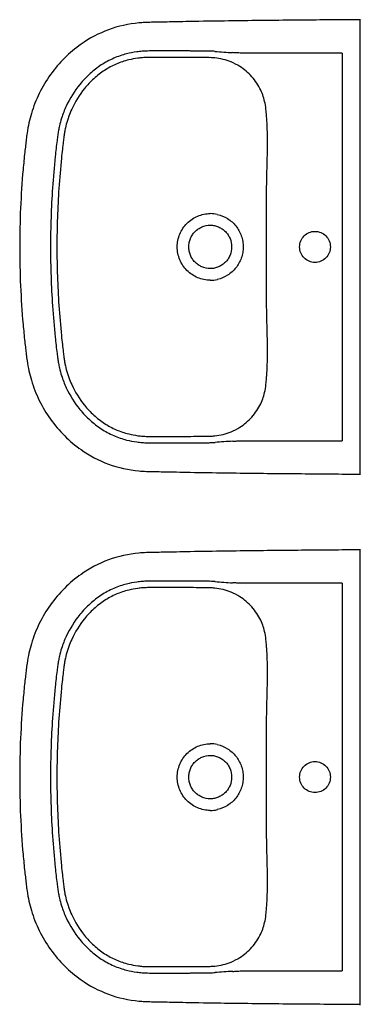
# Model space of a CAD drawing. Header units: millimetres. Extents: x 2886542 to 7567581, y -792623 to 134766.
# Tile 258 of 320: x 4931288 to 4931738, y -399022 to -397722. Entities that reach past the tile are written whole.
import ezdxf

# ---------------------------------------------------------------- set-up
doc = ezdxf.new("R2010")
doc.units = ezdxf.units.MM

msp = doc.modelspace()

# ---------------------------------------------------------------- linework, layer by layer
at = {"color": 0}
for p, q in [((4931738.4, -398309.6), (4931738.4, -397735.1)), ((4931714.6, -397766.4), (4931583.7, -397766.4)), ((4931714.6, -397766.4), (4931714.6, -398278.3)), ((4931583.7, -397777.2), (4931583.7, -397777.2)), ((4931615.2, -397858.6), (4931615.2, -397858.6)), ((4931615.2, -398186.1), (4931615.2, -398186.1)), ((4931583.7, -398278.3), (4931714.6, -398278.3)), ((4931738.4, -399009.6), (4931738.4, -398435.1)), ((4931714.6, -398466.4), (4931583.7, -398466.4)), ((4931714.6, -398466.4), (4931714.6, -398978.3)), ((4931583.7, -398477.2), (4931583.7, -398477.2)), ((4931615.2, -398558.6), (4931615.2, -398558.6)), ((4931615.2, -398886.1), (4931615.2, -398886.1)), ((4931583.7, -398978.3), (4931714.6, -398978.3))]:
    msp.add_line(p, q, dxfattribs=at)
for centre, radius, start, end in [((4931531.6, -397977.3), 213.6, 86.0078, 87.7144), ((4931536, -397873.1), 100.7, 84.2213, 87.654), ((4931538.1, -397851.8), 79.3, 68.2149, 84.2213), ((4931749.8, -394850.1), 2921.3, 266.0078, 266.4663), ((4931543, -397839.6), 66.2, 56.7828, 68.2149), ((4931540.1, -398021.6), 43.2, 77.4337, 89.9662), ((4940193.3, -398001.6), 8579.1, 179.87635, 180.1385), ((4923908.1, -398041), 7706.2, 359.84666, 0.1385), ((4931540.1, -398023.2), 43.2, 270.0218, 282.5783), ((4931539.2, -398197.1), 75, 275.3151, 292.2487), ((4931540.3, -398199.9), 72, 292.2487, 302.7535), ((4931533.3, -398134.5), 137.9, 272.8096, 275.3151), ((4931532.6, -398085), 195.9, 272.2085, 274.0693), ((4931701.6, -400461.4), 2186.5, 93.4566, 94.0693), ((4931531.6, -398677.3), 213.6, 86.0078, 87.7144), ((4931536, -398573.1), 100.7, 84.2213, 87.654), ((4931538.1, -398551.8), 79.3, 68.2149, 84.2213), ((4931749.8, -395550.1), 2921.3, 266.0078, 266.4663), ((4931543, -398539.6), 66.2, 56.7828, 68.2149), ((4931540.1, -398721.6), 43.2, 77.4337, 89.9662), ((4940193.3, -398701.6), 8579.1, 179.87635, 180.1385), ((4923908.1, -398741), 7706.2, 359.84666, 0.1385), ((4931540.1, -398723.2), 43.2, 270.0218, 282.5783), ((4931539.2, -398897.1), 75, 275.3151, 292.2487), ((4931540.3, -398899.9), 72, 292.2487, 302.7535), ((4931533.3, -398834.5), 137.9, 272.8096, 275.3151), ((4931532.6, -398785), 195.9, 272.2085, 274.0693), ((4931701.6, -401161.4), 2186.5, 93.4566, 94.0693)]:
    msp.add_arc(centre, radius, start, end, dxfattribs=at)
for points, degree, knots in [([(4931714.6, -397722.5), (4931688.4, -397722.7), (4931634.9, -397723.1), (4931566, -397724), (4931517.9, -397724.7), (4931489.8, -397725.3), (4931474.7, -397725.6), (4931462, -397725.8), (4931455.3, -397726), (4931449.7, -397726.3), (4931433.5, -397727.6), (4931405.2, -397733.9), (4931372.3, -397751.2), (4931347.1, -397772.5), (4931328.5, -397794.4), (4931313.7, -397819.2), (4931305, -397841.1), (4931300.4, -397858.9), (4931298.3, -397870.3), (4931297, -397880.2), (4931296.1, -397888.6), (4931294.6, -397901.8), (4931290.2, -397946.4), (4931288.4, -397988.2), (4931288.4, -398022.4)], 3, [624.329372, 624.329372, 624.329372, 624.329372, 702.954481, 784.872453, 830.951627, 847.339519, 869.099473, 876.286618, 885.594721, 889.203185, 893.06913, 934.29152, 975.506743, 1003.663293, 1032.591568, 1061.523462, 1090.200355, 1103.007356, 1116.545068, 1124.93032, 1133.080278, 1141.824147, 1164.862029, 1267.315864, 1267.315864, 1267.315864, 1267.315864]), ([(4931738.4, -397722.5), (4931738.4, -397722.4), (4931723, -397722.4), (4931714.6, -397722.5)], 1, [600.373143, 600.373143, 600.51024, 615.933195, 624.329372, 624.329372]), ([(4931540.1, -397763.9), (4931538.2, -397763.8), (4931534, -397763.8), (4931528.9, -397763.8), (4931522.2, -397763.8), (4931515.8, -397763.7), (4931503.5, -397763.6), (4931492.9, -397763.5), (4931482.7, -397763.5), (4931476.4, -397763.5), (4931469.6, -397763.5), (4931462.9, -397763.6), (4931456.5, -397763.7), (4931450.2, -397764), (4931440.9, -397765), (4931428.1, -397767.5), (4931412.2, -397772.9), (4931395.9, -397781.7), (4931380.9, -397793.4), (4931364.2, -397810.9), (4931351.6, -397831.1), (4931344.2, -397850.3), (4931341.1, -397861.2), (4931339.6, -397868.7), (4931338.6, -397875.1), (4931337.1, -397886.5), (4931334.5, -397909.7), (4931330.5, -397956.6), (4931329.1, -397996.4), (4931329.1, -398022.4)], 3, [175.048841, 175.048841, 175.048841, 175.048841, 180.891155, 187.66553, 190.097243, 200.971297, 207.107662, 226.924402, 232.691241, 237.690518, 245.872119, 253.117634, 257.691167, 265.085682, 272.24233, 285.758915, 303.884333, 322.571574, 341.132044, 360.794246, 394.866598, 411.87741, 422.527365, 428.832371, 434.893076, 441.844009, 463.483086, 504.881463, 582.882709, 582.882709, 582.882709, 582.882709]), ([(4931540.1, -397772.5), (4931538.3, -397772.4), (4931535.1, -397772.3), (4931530.1, -397772.3), (4931522.1, -397772.3), (4931513.7, -397772.2), (4931503.3, -397772.2), (4931494.3, -397772.1), (4931481.5, -397772.1), (4931469.2, -397772.1), (4931458.2, -397772.1), (4931450.8, -397772.5), (4931442.5, -397773.3), (4931430.7, -397775.5), (4931415.8, -397780.5), (4931400.1, -397789), (4931386, -397799.9), (4931370.4, -397816.5), (4931359.8, -397833.7), (4931353.7, -397848.5), (4931350.9, -397856.8), (4931349, -397863.8), (4931347.6, -397870.8), (4931346.7, -397876.9), (4931345.8, -397884.5), (4931344.7, -397894), (4931342.5, -397914.5), (4931338.9, -397957.4), (4931337.6, -397996.6), (4931337.6, -398022.4)], 3, [979.515725, 979.515725, 979.515725, 979.515725, 984.998793, 989.193783, 994.506217, 1008.836262, 1014.564091, 1025.67181, 1035.775102, 1052.873813, 1062.576161, 1068.957794, 1075.078432, 1087.407323, 1104.896786, 1122.232394, 1140.496235, 1158.413781, 1190.38659, 1200.50569, 1206.374096, 1216.605643, 1222.213255, 1228.037047, 1234.961214, 1245.092548, 1256.793198, 1296.845648, 1374.248337, 1374.248337, 1374.248337, 1374.248337]), ([(4931615.2, -397858.6), (4931615, -397855.9), (4931614.7, -397850.8), (4931614, -397842.1), (4931612.8, -397833.1), (4931610.4, -397823.7), (4931606.7, -397814.8), (4931601.7, -397806), (4931595.2, -397797.6), (4931587.7, -397790.2), (4931582.1, -397786.1), (4931579.3, -397784.2)], 3, [850.913163, 850.913163, 850.913163, 850.913163, 858.963388, 866.231581, 877.085686, 886.260054, 895.260314, 905.875022, 916.564351, 927.072225, 937.310546, 937.310546, 937.310546, 937.310546]), ([(4931614.3, -397983.1), (4931614.3, -397970.7), (4931614.4, -397954), (4931614.9, -397927.9), (4931615.5, -397909.4), (4931615.8, -397889.8), (4931615.8, -397876.7), (4931615.5, -397866.1), (4931615.3, -397861), (4931615.2, -397858.6)], 3, [726.376125, 726.376125, 726.376125, 726.376125, 763.622224, 776.430836, 804.676477, 819.055623, 835.490807, 843.719456, 850.904433, 850.904433, 850.904433, 850.904433]), ([(4931496.6, -398022.4), (4931496.6, -398016.6), (4931498.4, -398007.9), (4931503.8, -397997.7), (4931511.1, -397988.7), (4931520.7, -397982.3), (4931531.7, -397979), (4931537.3, -397978.4), (4931540.1, -397978.4)], 3, [-68.665418, -68.665418, -68.665418, -68.665418, -51.296816, -42.590342, -34.181869, -16.861064, -8.510528, 0, 0, 0, 0]), ([(4931549.5, -397979.4), (4931554.3, -397980.5), (4931563.5, -397984.3), (4931574.6, -397994.2), (4931580.7, -398005.2), (4931583.2, -398014.9), (4931583.6, -398019.9), (4931583.6, -398022.4)], 3, [9.459226, 9.459226, 9.459226, 9.459226, 24.117237, 38.862114, 53.669389, 61.303478, 68.668558, 68.668558, 68.668558, 68.668558]), ([(4931511.8, -398022.4), (4931511.8, -398020.4), (4931512.2, -398016.6), (4931513.8, -398011.3), (4931516.4, -398006.3), (4931519.9, -398002.1), (4931524.2, -397998.5), (4931530.8, -397994.9), (4931536.4, -397993.7), (4931540.1, -397993.7)], 3, [0, 0, 0, 0, 5.771404, 11.358994, 16.760694, 22.424371, 27.849839, 33.48032, 44.736035, 44.736035, 44.736035, 44.736035]), ([(4931540.1, -397993.7), (4931542, -397993.7), (4931545.8, -397994.1), (4931551.1, -397995.8), (4931556, -397998.5), (4931560.3, -398002), (4931563.8, -398006.3), (4931567.3, -398012.9), (4931568.4, -398018.6), (4931568.4, -398022.4)], 3, [44.736035, 44.736035, 44.736035, 44.736035, 50.403646, 55.91951, 61.571197, 67.020032, 72.442686, 78.078755, 89.405769, 89.405769, 89.405769, 89.405769]), ([(4931658.2, -398022.4), (4931658.2, -398019.7), (4931659.2, -398014.3), (4931663.7, -398007.5), (4931670.5, -398002.9), (4931678.5, -398001.3), (4931686.5, -398002.9), (4931693.2, -398007.4), (4931697.8, -398014.3), (4931698.8, -398019.6), (4931698.8, -398022.4)], 3, [0, 0, 0, 0, 8.041153, 16.003729, 24.145465, 32.059, 40.064065, 48.100306, 56.065262, 64.20975, 64.20975, 64.20975, 64.20975]), ([(4931288.4, -398022.4), (4931288.4, -398056.5), (4931290.2, -398098.3), (4931294.6, -398142.9), (4931296.1, -398156.1), (4931297, -398164.5), (4931298.3, -398174.4), (4931300.4, -398185.8), (4931305, -398203.6), (4931313.7, -398225.5), (4931328.5, -398250.3), (4931347.1, -398272.3), (4931372.3, -398293.5), (4931405.2, -398310.8), (4931433.5, -398317.1), (4931449.7, -398318.4), (4931455.3, -398318.7), (4931462, -398318.9), (4931474.7, -398319.1), (4931489.8, -398319.4), (4931517.9, -398320), (4931566, -398320.8), (4931634.9, -398321.6), (4931688.4, -398321.9), (4931714.6, -398322.2)], 3, [-642.986491, -642.986491, -642.986491, -642.986491, -540.532657, -517.494775, -508.750906, -500.600948, -492.215696, -478.677984, -465.870983, -437.194089, -408.262196, -379.333921, -351.177371, -309.962147, -268.739757, -264.873812, -261.265349, -251.957246, -244.770101, -223.010147, -206.622255, -160.54308, -78.625109, 0, 0, 0, 0]), ([(4931329.1, -398022.4), (4931329.1, -398048.4), (4931330.5, -398088.2), (4931334.5, -398135), (4931337.1, -398158.2), (4931338.6, -398169.6), (4931339.6, -398176), (4931341.1, -398183.5), (4931344.2, -398194.4), (4931351.6, -398213.7), (4931364.2, -398233.8), (4931380.9, -398251.3), (4931395.9, -398263), (4931412.2, -398271.8), (4931428.1, -398277.3), (4931440.9, -398279.7), (4931450.2, -398280.7), (4931456.5, -398281), (4931462.9, -398281.1), (4931469.6, -398281.2), (4931476.4, -398281.2), (4931482.7, -398281.2), (4931492.9, -398281.2), (4931503.5, -398281.1), (4931515.8, -398281), (4931522.2, -398281), (4931528.9, -398280.9), (4931534, -398280.9), (4931538.2, -398280.9), (4931540.1, -398280.8)], 3, [582.882709, 582.882709, 582.882709, 582.882709, 660.883955, 702.282331, 723.921408, 730.872341, 736.933047, 743.238052, 753.888008, 770.898819, 804.971172, 824.633373, 843.193843, 861.881084, 880.006503, 893.523087, 900.679736, 908.07425, 912.647783, 919.893298, 928.074899, 933.074176, 938.841015, 958.657755, 964.79412, 975.668174, 978.099887, 984.874262, 990.716576, 990.716576, 990.716576, 990.716576]), ([(4931337.6, -398022.4), (4931337.6, -398048.2), (4931338.9, -398087.3), (4931342.5, -398130.2), (4931344.7, -398150.7), (4931345.8, -398160.2), (4931346.7, -398167.8), (4931347.6, -398173.9), (4931349, -398181), (4931350.9, -398187.9), (4931353.7, -398196.2), (4931359.8, -398211), (4931370.4, -398228.2), (4931386, -398244.8), (4931400.1, -398255.8), (4931415.8, -398264.2), (4931430.7, -398269.2), (4931442.5, -398271.4), (4931450.8, -398272.3), (4931458.2, -398272.6), (4931469.2, -398272.6), (4931481.5, -398272.6), (4931494.3, -398272.6), (4931503.3, -398272.5), (4931513.7, -398272.5), (4931522.1, -398272.4), (4931530.1, -398272.4), (4931535.1, -398272.4), (4931538.3, -398272.3), (4931540.1, -398272.3)], 3, [0, 0, 0, 0, 77.402688, 117.455139, 129.155789, 139.287123, 146.21129, 152.035082, 157.642694, 167.874241, 173.742647, 183.861746, 215.834556, 233.752102, 252.015943, 269.351551, 286.841014, 299.169905, 305.290543, 311.672176, 321.374524, 338.473235, 348.576526, 359.684246, 365.412075, 379.74212, 385.054554, 389.249544, 394.732611, 394.732611, 394.732611, 394.732611]), ([(4931540.1, -398066.3), (4931537.3, -398066.3), (4931531.7, -398065.8), (4931520.7, -398062.4), (4931511.1, -398056), (4931503.8, -398047), (4931498.4, -398036.8), (4931496.6, -398028.1), (4931496.6, -398022.4)], 3, [137.337116, 137.337116, 137.337116, 137.337116, 145.847644, 154.19818, 171.518985, 179.927458, 188.633932, 206.002534, 206.002534, 206.002534, 206.002534]), ([(4931540.1, -398051), (4931536.4, -398051), (4931530.8, -398049.8), (4931524.2, -398046.2), (4931519.9, -398042.7), (4931516.4, -398038.4), (4931513.8, -398033.4), (4931512.2, -398028.1), (4931511.8, -398024.3), (4931511.8, -398022.4)], 3, [134.075503, 134.075503, 134.075503, 134.075503, 145.331218, 150.961699, 156.387167, 162.050844, 167.452544, 173.040134, 178.811538, 178.811538, 178.811538, 178.811538]), ([(4931568.4, -398022.4), (4931568.4, -398026.1), (4931567.3, -398031.8), (4931563.8, -398038.4), (4931560.3, -398042.7), (4931556, -398046.2), (4931551.1, -398048.9), (4931545.8, -398050.6), (4931542, -398051), (4931540.1, -398051)], 3, [89.405769, 89.405769, 89.405769, 89.405769, 100.732783, 106.368852, 111.791506, 117.240341, 122.892028, 128.407892, 134.075503, 134.075503, 134.075503, 134.075503]), ([(4931583.6, -398022.4), (4931583.6, -398024.8), (4931583.2, -398029.8), (4931580.7, -398039.5), (4931574.6, -398050.5), (4931563.5, -398060.4), (4931554.3, -398064.2), (4931549.5, -398065.3)], 3, [68.668558, 68.668558, 68.668558, 68.668558, 76.033638, 83.667727, 98.475003, 113.219879, 127.877891, 127.877891, 127.877891, 127.877891]), ([(4931698.8, -398022.4), (4931698.8, -398025.1), (4931697.8, -398030.4), (4931693.2, -398037.3), (4931686.5, -398041.8), (4931678.5, -398043.4), (4931670.5, -398041.8), (4931663.7, -398037.2), (4931659.2, -398030.4), (4931658.2, -398025), (4931658.2, -398022.4)], 3, [64.20975, 64.20975, 64.20975, 64.20975, 72.354238, 80.319194, 88.355435, 96.3605, 104.274035, 112.415771, 120.378347, 128.4195, 128.4195, 128.4195, 128.4195]), ([(4931615.2, -398186.1), (4931615.3, -398183.7), (4931615.5, -398178.6), (4931615.8, -398168), (4931615.8, -398155), (4931615.5, -398135.3), (4931614.9, -398116.8), (4931614.4, -398090.7), (4931614.3, -398074), (4931614.3, -398061.6)], 3, [523.343903, 523.343903, 523.343903, 523.343903, 530.528881, 538.757529, 555.192714, 569.57186, 597.8175, 610.626113, 647.872212, 647.872212, 647.872212, 647.872212]), ([(4931579.3, -398260.5), (4931582.1, -398258.6), (4931587.7, -398254.5), (4931595.2, -398247.1), (4931601.7, -398238.7), (4931606.7, -398229.9), (4931610.4, -398221), (4931612.8, -398211.6), (4931614, -398202.6), (4931614.7, -398193.9), (4931615, -398188.8), (4931615.2, -398186.1)], 3, [436.937791, 436.937791, 436.937791, 436.937791, 447.176112, 457.683986, 468.373315, 478.988023, 487.988283, 497.162651, 508.016755, 515.284948, 523.335174, 523.335174, 523.335174, 523.335174]), ([(4931714.6, -398322.2), (4931723, -398322.3), (4931738.4, -398322.4), (4931738.4, -398322.2)], 1, [0, 0, 8.396177, 23.819133, 23.95623, 23.95623]), ([(4931714.6, -398422.5), (4931688.4, -398422.7), (4931634.9, -398423.1), (4931566, -398424), (4931517.9, -398424.7), (4931489.8, -398425.3), (4931474.7, -398425.6), (4931462, -398425.8), (4931455.3, -398426), (4931449.7, -398426.3), (4931433.5, -398427.6), (4931405.2, -398433.9), (4931372.3, -398451.2), (4931347.1, -398472.5), (4931328.5, -398494.4), (4931313.7, -398519.2), (4931305, -398541.1), (4931300.4, -398558.9), (4931298.3, -398570.3), (4931297, -398580.2), (4931296.1, -398588.6), (4931294.6, -398601.8), (4931290.2, -398646.4), (4931288.4, -398688.2), (4931288.4, -398722.4)], 3, [624.329372, 624.329372, 624.329372, 624.329372, 702.954481, 784.872453, 830.951627, 847.339519, 869.099473, 876.286618, 885.594721, 889.203185, 893.06913, 934.29152, 975.506743, 1003.663293, 1032.591568, 1061.523462, 1090.200355, 1103.007356, 1116.545068, 1124.93032, 1133.080278, 1141.824147, 1164.862029, 1267.315864, 1267.315864, 1267.315864, 1267.315864]), ([(4931738.4, -398422.5), (4931738.4, -398422.4), (4931723, -398422.4), (4931714.6, -398422.5)], 1, [600.373143, 600.373143, 600.51024, 615.933195, 624.329372, 624.329372]), ([(4931540.1, -398463.9), (4931538.2, -398463.8), (4931534, -398463.8), (4931528.9, -398463.8), (4931522.2, -398463.8), (4931515.8, -398463.7), (4931503.5, -398463.6), (4931492.9, -398463.5), (4931482.7, -398463.5), (4931476.4, -398463.5), (4931469.6, -398463.5), (4931462.9, -398463.6), (4931456.5, -398463.7), (4931450.2, -398464), (4931440.9, -398465), (4931428.1, -398467.5), (4931412.2, -398472.9), (4931395.9, -398481.7), (4931380.9, -398493.4), (4931364.2, -398510.9), (4931351.6, -398531.1), (4931344.2, -398550.3), (4931341.1, -398561.2), (4931339.6, -398568.7), (4931338.6, -398575.1), (4931337.1, -398586.5), (4931334.5, -398609.7), (4931330.5, -398656.6), (4931329.1, -398696.4), (4931329.1, -398722.4)], 3, [175.048841, 175.048841, 175.048841, 175.048841, 180.891155, 187.66553, 190.097243, 200.971297, 207.107662, 226.924402, 232.691241, 237.690518, 245.872119, 253.117634, 257.691167, 265.085682, 272.24233, 285.758915, 303.884333, 322.571574, 341.132044, 360.794246, 394.866598, 411.87741, 422.527365, 428.832371, 434.893076, 441.844009, 463.483086, 504.881463, 582.882709, 582.882709, 582.882709, 582.882709]), ([(4931540.1, -398472.5), (4931538.3, -398472.4), (4931535.1, -398472.3), (4931530.1, -398472.3), (4931522.1, -398472.3), (4931513.7, -398472.2), (4931503.3, -398472.2), (4931494.3, -398472.1), (4931481.5, -398472.1), (4931469.2, -398472.1), (4931458.2, -398472.1), (4931450.8, -398472.5), (4931442.5, -398473.3), (4931430.7, -398475.5), (4931415.8, -398480.5), (4931400.1, -398489), (4931386, -398499.9), (4931370.4, -398516.5), (4931359.8, -398533.7), (4931353.7, -398548.5), (4931350.9, -398556.8), (4931349, -398563.8), (4931347.6, -398570.8), (4931346.7, -398576.9), (4931345.8, -398584.5), (4931344.7, -398594), (4931342.5, -398614.5), (4931338.9, -398657.4), (4931337.6, -398696.6), (4931337.6, -398722.4)], 3, [979.515725, 979.515725, 979.515725, 979.515725, 984.998793, 989.193783, 994.506217, 1008.836262, 1014.564091, 1025.67181, 1035.775102, 1052.873813, 1062.576161, 1068.957794, 1075.078432, 1087.407323, 1104.896786, 1122.232394, 1140.496235, 1158.413781, 1190.38659, 1200.50569, 1206.374096, 1216.605643, 1222.213255, 1228.037047, 1234.961214, 1245.092548, 1256.793198, 1296.845648, 1374.248337, 1374.248337, 1374.248337, 1374.248337]), ([(4931615.2, -398558.6), (4931615, -398555.9), (4931614.7, -398550.8), (4931614, -398542.1), (4931612.8, -398533.1), (4931610.4, -398523.7), (4931606.7, -398514.8), (4931601.7, -398506), (4931595.2, -398497.6), (4931587.7, -398490.2), (4931582.1, -398486.1), (4931579.3, -398484.2)], 3, [850.913163, 850.913163, 850.913163, 850.913163, 858.963388, 866.231581, 877.085686, 886.260054, 895.260314, 905.875022, 916.564351, 927.072225, 937.310546, 937.310546, 937.310546, 937.310546]), ([(4931614.3, -398683.1), (4931614.3, -398670.7), (4931614.4, -398654), (4931614.9, -398627.9), (4931615.5, -398609.4), (4931615.8, -398589.8), (4931615.8, -398576.7), (4931615.5, -398566.1), (4931615.3, -398561), (4931615.2, -398558.6)], 3, [726.376125, 726.376125, 726.376125, 726.376125, 763.622224, 776.430836, 804.676477, 819.055623, 835.490807, 843.719456, 850.904433, 850.904433, 850.904433, 850.904433]), ([(4931496.6, -398722.4), (4931496.6, -398716.6), (4931498.4, -398707.9), (4931503.8, -398697.7), (4931511.1, -398688.7), (4931520.7, -398682.3), (4931531.7, -398679), (4931537.3, -398678.4), (4931540.1, -398678.4)], 3, [-68.665418, -68.665418, -68.665418, -68.665418, -51.296816, -42.590342, -34.181869, -16.861064, -8.510528, 0, 0, 0, 0]), ([(4931549.5, -398679.4), (4931554.3, -398680.5), (4931563.5, -398684.3), (4931574.6, -398694.2), (4931580.7, -398705.2), (4931583.2, -398714.9), (4931583.6, -398719.9), (4931583.6, -398722.4)], 3, [9.459226, 9.459226, 9.459226, 9.459226, 24.117237, 38.862114, 53.669389, 61.303478, 68.668558, 68.668558, 68.668558, 68.668558]), ([(4931511.8, -398722.4), (4931511.8, -398720.4), (4931512.2, -398716.6), (4931513.8, -398711.3), (4931516.4, -398706.3), (4931519.9, -398702.1), (4931524.2, -398698.5), (4931530.8, -398694.9), (4931536.4, -398693.7), (4931540.1, -398693.7)], 3, [0, 0, 0, 0, 5.771404, 11.358994, 16.760694, 22.424371, 27.849839, 33.48032, 44.736035, 44.736035, 44.736035, 44.736035]), ([(4931540.1, -398693.7), (4931542, -398693.7), (4931545.8, -398694.1), (4931551.1, -398695.8), (4931556, -398698.5), (4931560.3, -398702), (4931563.8, -398706.3), (4931567.3, -398712.9), (4931568.4, -398718.6), (4931568.4, -398722.4)], 3, [44.736035, 44.736035, 44.736035, 44.736035, 50.403646, 55.91951, 61.571197, 67.020032, 72.442686, 78.078755, 89.405769, 89.405769, 89.405769, 89.405769]), ([(4931658.2, -398722.4), (4931658.2, -398719.7), (4931659.2, -398714.3), (4931663.7, -398707.5), (4931670.5, -398702.9), (4931678.5, -398701.3), (4931686.5, -398702.9), (4931693.2, -398707.4), (4931697.8, -398714.3), (4931698.8, -398719.6), (4931698.8, -398722.4)], 3, [0, 0, 0, 0, 8.041153, 16.003729, 24.145465, 32.059, 40.064065, 48.100306, 56.065262, 64.20975, 64.20975, 64.20975, 64.20975]), ([(4931288.4, -398722.4), (4931288.4, -398756.5), (4931290.2, -398798.3), (4931294.6, -398842.9), (4931296.1, -398856.1), (4931297, -398864.5), (4931298.3, -398874.4), (4931300.4, -398885.8), (4931305, -398903.6), (4931313.7, -398925.5), (4931328.5, -398950.3), (4931347.1, -398972.3), (4931372.3, -398993.5), (4931405.2, -399010.8), (4931433.5, -399017.1), (4931449.7, -399018.4), (4931455.3, -399018.7), (4931462, -399018.9), (4931474.7, -399019.1), (4931489.8, -399019.4), (4931517.9, -399020), (4931566, -399020.8), (4931634.9, -399021.6), (4931688.4, -399021.9), (4931714.6, -399022.2)], 3, [-642.986491, -642.986491, -642.986491, -642.986491, -540.532657, -517.494775, -508.750906, -500.600948, -492.215696, -478.677984, -465.870983, -437.194089, -408.262196, -379.333921, -351.177371, -309.962147, -268.739757, -264.873812, -261.265349, -251.957246, -244.770101, -223.010147, -206.622255, -160.54308, -78.625109, 0, 0, 0, 0]), ([(4931329.1, -398722.4), (4931329.1, -398748.4), (4931330.5, -398788.2), (4931334.5, -398835), (4931337.1, -398858.2), (4931338.6, -398869.6), (4931339.6, -398876), (4931341.1, -398883.5), (4931344.2, -398894.4), (4931351.6, -398913.7), (4931364.2, -398933.8), (4931380.9, -398951.3), (4931395.9, -398963), (4931412.2, -398971.8), (4931428.1, -398977.3), (4931440.9, -398979.7), (4931450.2, -398980.7), (4931456.5, -398981), (4931462.9, -398981.1), (4931469.6, -398981.2), (4931476.4, -398981.2), (4931482.7, -398981.2), (4931492.9, -398981.2), (4931503.5, -398981.1), (4931515.8, -398981), (4931522.2, -398981), (4931528.9, -398980.9), (4931534, -398980.9), (4931538.2, -398980.9), (4931540.1, -398980.8)], 3, [582.882709, 582.882709, 582.882709, 582.882709, 660.883955, 702.282331, 723.921408, 730.872341, 736.933047, 743.238052, 753.888008, 770.898819, 804.971172, 824.633373, 843.193843, 861.881084, 880.006503, 893.523087, 900.679736, 908.07425, 912.647783, 919.893298, 928.074899, 933.074176, 938.841015, 958.657755, 964.79412, 975.668174, 978.099887, 984.874262, 990.716576, 990.716576, 990.716576, 990.716576]), ([(4931337.6, -398722.4), (4931337.6, -398748.2), (4931338.9, -398787.3), (4931342.5, -398830.2), (4931344.7, -398850.7), (4931345.8, -398860.2), (4931346.7, -398867.8), (4931347.6, -398873.9), (4931349, -398881), (4931350.9, -398887.9), (4931353.7, -398896.2), (4931359.8, -398911), (4931370.4, -398928.2), (4931386, -398944.8), (4931400.1, -398955.8), (4931415.8, -398964.2), (4931430.7, -398969.2), (4931442.5, -398971.4), (4931450.8, -398972.3), (4931458.2, -398972.6), (4931469.2, -398972.6), (4931481.5, -398972.6), (4931494.3, -398972.6), (4931503.3, -398972.5), (4931513.7, -398972.5), (4931522.1, -398972.4), (4931530.1, -398972.4), (4931535.1, -398972.4), (4931538.3, -398972.3), (4931540.1, -398972.3)], 3, [0, 0, 0, 0, 77.402688, 117.455139, 129.155789, 139.287123, 146.21129, 152.035082, 157.642694, 167.874241, 173.742647, 183.861746, 215.834556, 233.752102, 252.015943, 269.351551, 286.841014, 299.169905, 305.290543, 311.672176, 321.374524, 338.473235, 348.576526, 359.684246, 365.412075, 379.74212, 385.054554, 389.249544, 394.732611, 394.732611, 394.732611, 394.732611]), ([(4931540.1, -398766.3), (4931537.3, -398766.3), (4931531.7, -398765.8), (4931520.7, -398762.4), (4931511.1, -398756), (4931503.8, -398747), (4931498.4, -398736.8), (4931496.6, -398728.1), (4931496.6, -398722.4)], 3, [137.337116, 137.337116, 137.337116, 137.337116, 145.847644, 154.19818, 171.518985, 179.927458, 188.633932, 206.002534, 206.002534, 206.002534, 206.002534]), ([(4931540.1, -398751), (4931536.4, -398751), (4931530.8, -398749.8), (4931524.2, -398746.2), (4931519.9, -398742.7), (4931516.4, -398738.4), (4931513.8, -398733.4), (4931512.2, -398728.1), (4931511.8, -398724.3), (4931511.8, -398722.4)], 3, [134.075503, 134.075503, 134.075503, 134.075503, 145.331218, 150.961699, 156.387167, 162.050844, 167.452544, 173.040134, 178.811538, 178.811538, 178.811538, 178.811538]), ([(4931568.4, -398722.4), (4931568.4, -398726.1), (4931567.3, -398731.8), (4931563.8, -398738.4), (4931560.3, -398742.7), (4931556, -398746.2), (4931551.1, -398748.9), (4931545.8, -398750.6), (4931542, -398751), (4931540.1, -398751)], 3, [89.405769, 89.405769, 89.405769, 89.405769, 100.732783, 106.368852, 111.791506, 117.240341, 122.892028, 128.407892, 134.075503, 134.075503, 134.075503, 134.075503]), ([(4931583.6, -398722.4), (4931583.6, -398724.8), (4931583.2, -398729.8), (4931580.7, -398739.5), (4931574.6, -398750.5), (4931563.5, -398760.4), (4931554.3, -398764.2), (4931549.5, -398765.3)], 3, [68.668558, 68.668558, 68.668558, 68.668558, 76.033638, 83.667727, 98.475003, 113.219879, 127.877891, 127.877891, 127.877891, 127.877891]), ([(4931698.8, -398722.4), (4931698.8, -398725.1), (4931697.8, -398730.4), (4931693.2, -398737.3), (4931686.5, -398741.8), (4931678.5, -398743.4), (4931670.5, -398741.8), (4931663.7, -398737.2), (4931659.2, -398730.4), (4931658.2, -398725), (4931658.2, -398722.4)], 3, [64.20975, 64.20975, 64.20975, 64.20975, 72.354238, 80.319194, 88.355435, 96.3605, 104.274035, 112.415771, 120.378347, 128.4195, 128.4195, 128.4195, 128.4195]), ([(4931615.2, -398886.1), (4931615.3, -398883.7), (4931615.5, -398878.6), (4931615.8, -398868), (4931615.8, -398855), (4931615.5, -398835.3), (4931614.9, -398816.8), (4931614.4, -398790.7), (4931614.3, -398774), (4931614.3, -398761.6)], 3, [523.343903, 523.343903, 523.343903, 523.343903, 530.528881, 538.757529, 555.192714, 569.57186, 597.8175, 610.626113, 647.872212, 647.872212, 647.872212, 647.872212]), ([(4931579.3, -398960.5), (4931582.1, -398958.6), (4931587.7, -398954.5), (4931595.2, -398947.1), (4931601.7, -398938.7), (4931606.7, -398929.9), (4931610.4, -398921), (4931612.8, -398911.6), (4931614, -398902.6), (4931614.7, -398893.9), (4931615, -398888.8), (4931615.2, -398886.1)], 3, [436.937791, 436.937791, 436.937791, 436.937791, 447.176112, 457.683986, 468.373315, 478.988023, 487.988283, 497.162651, 508.016755, 515.284948, 523.335174, 523.335174, 523.335174, 523.335174]), ([(4931714.6, -399022.2), (4931723, -399022.3), (4931738.4, -399022.4), (4931738.4, -399022.2)], 1, [0, 0, 8.396177, 23.819133, 23.95623, 23.95623])]:
    msp.add_open_spline(points, degree=degree, knots=knots, dxfattribs=at)
for points, degree in [([(4931738.4, -397735.1), (4931738.4, -397731.7), (4931738.4, -397728.3), (4931738.4, -397721.8), (4931738.4, -397722.1), (4931738.4, -397722.5)], 5), ([(4931583.7, -397766.4), (4931582.8, -397766.4), (4931580.9, -397766.4), (4931578.1, -397766.3), (4931575.3, -397766.1), (4931572.6, -397766), (4931570.7, -397765.9), (4931569.8, -397765.8)], 3), ([(4931569.8, -398278.9), (4931570.7, -398278.9), (4931572.6, -398278.7), (4931575.3, -398278.6), (4931578.1, -398278.4), (4931580.9, -398278.3), (4931582.8, -398278.3), (4931583.7, -398278.3)], 3), ([(4931738.4, -398322.2), (4931738.4, -398322.6), (4931738.4, -398322.9), (4931738.4, -398316.4), (4931738.4, -398313), (4931738.4, -398309.6)], 5), ([(4931738.4, -398435.1), (4931738.4, -398431.7), (4931738.4, -398428.3), (4931738.4, -398421.8), (4931738.4, -398422.1), (4931738.4, -398422.5)], 5), ([(4931583.7, -398466.4), (4931582.8, -398466.4), (4931580.9, -398466.4), (4931578.1, -398466.3), (4931575.3, -398466.1), (4931572.6, -398466), (4931570.7, -398465.9), (4931569.8, -398465.8)], 3), ([(4931569.8, -398978.9), (4931570.7, -398978.9), (4931572.6, -398978.7), (4931575.3, -398978.6), (4931578.1, -398978.4), (4931580.9, -398978.3), (4931582.8, -398978.3), (4931583.7, -398978.3)], 3), ([(4931738.4, -399022.2), (4931738.4, -399022.6), (4931738.4, -399022.9), (4931738.4, -399016.4), (4931738.4, -399013), (4931738.4, -399009.6)], 5)]:
    msp.add_open_spline(points, degree=degree, dxfattribs=at)

doc.saveas('drawing.dxf')
